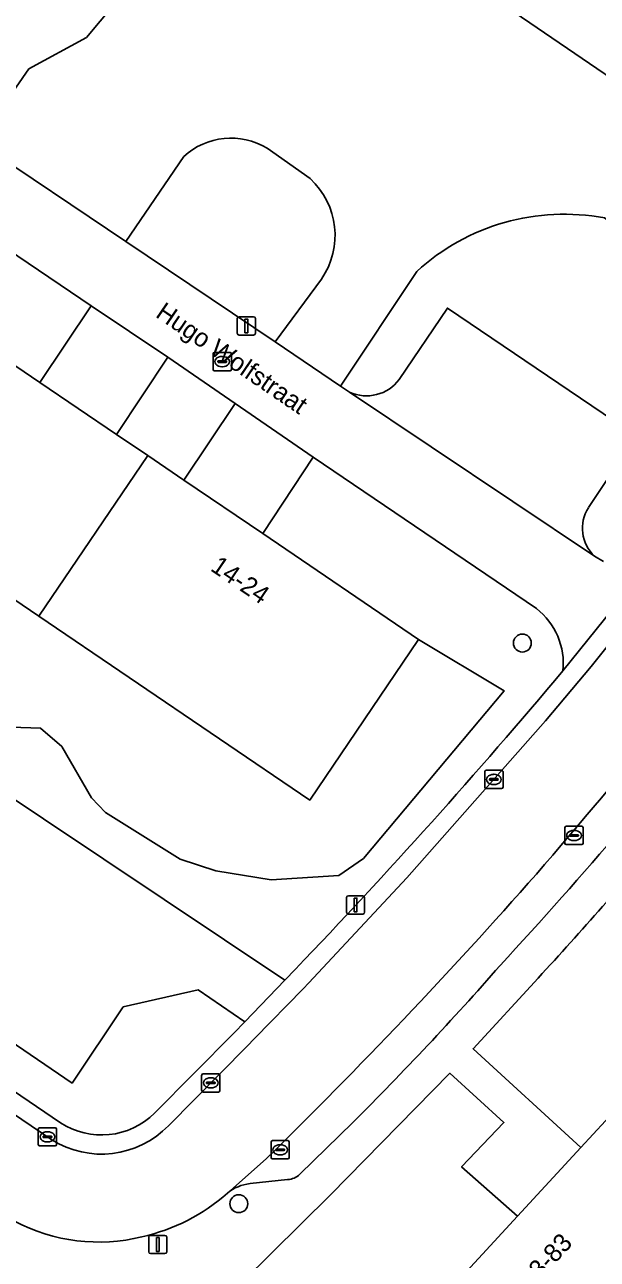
# Model space of a CAD drawing. Extents: x 159039 to 160102, y 381214 to 382524.
# Drawn here: x 159849.6 to 159881, y 381984.1 to 382051.6 of the extents above; entities that cross this region are included whole.
import ezdxf

# ---------------------------------------------------------------- set-up
doc = ezdxf.new("R2010")
doc.units = 0
for name, color, linetype in [('IMGEO_Boom', 7, 'Continuous'), ('IMGEO_Groenvoorziening', 7, 'Continuous'), ('IMGEO_Kolk', 7, 'Continuous'), ('IMGEO_Lichtmast', 7, 'Continuous'), ('IMGEO_Openbare_ruimte_label', 7, 'Continuous'), ('IMGEO_Pand', 7, 'Continuous'), ('IMGEO_Pand_nummerreeks', 7, 'Continuous'), ('IMGEO_Parkeervlak_open', 7, 'Continuous'), ('IMGEO_Rijbaan_lokaal_open', 7, 'Continuous'), ('IMGEO_Rioolput', 7, 'Continuous'), ('IMGEO_Voetpad_open', 7, 'Continuous')]:
    doc.layers.add(name, color=color, linetype=linetype)

msp = doc.modelspace()

# ---------------------------------------------------------------- linework, layer by layer
at = {"layer": 'IMGEO_Boom'}
for centre in [(159876.876, 382017.819), (159861.357, 381987.147)]:
    msp.add_circle(centre, 0.489, dxfattribs=at)
at = {"layer": 'IMGEO_Groenvoorziening'}
for points in [[(159844.408, 382047.025), (159847.076, 382045.231), (159849.869, 382049.24), (159853.031, 382050.951), (159855.259, 382053.646), (159855.622, 382056.393), (159854.793, 382058.051), (159853.29, 382059.244), (159863.345, 382074.119), (159865.42, 382072.742)], [(159873.961, 382054.034), (159859.424, 382063.955), (159865.42, 382072.742), (159863.345, 382074.119), (159853.29, 382059.244), (159854.793, 382058.051), (159855.622, 382056.393), (159855.259, 382053.646), (159853.031, 382050.951), (159849.869, 382049.24), (159847.076, 382045.231), (159855.169, 382039.789), (159858.343, 382044.446)], [(159881.381, 382041.077), (159890.115, 382034.443), (159900.61, 382049.085), (159894.8, 382052.693), (159888.803, 382043.906), (159873.961, 382054.034)], [(159865.262, 382043.228), (159862.904, 382044.887)], [(159862.904, 382044.887), (159865.262, 382043.228)], [(159821.714, 382011.863), (159825.792, 382009.095), (159828.852, 382013.945), (159827.09, 382015.214), (159830.304, 382019.724), (159827.582, 382021.408), (159839.477, 382039.6), (159841.818, 382037.954), (159850.475, 382032.08), (159853.278, 382036.273), (159841.791, 382044.033)], [(159858.343, 382044.446), (159855.169, 382039.789)], [(159855.169, 382039.789), (159863.342, 382034.293), (159865.884, 382037.734)], [(159865.884, 382037.734), (159863.342, 382034.293), (159866.931, 382031.879), (159871.093, 382038.149)], [(159871.093, 382038.149), (159866.931, 382031.879)], [(159870.131, 382032.243), (159872.773, 382036.148), (159883.097, 382029.151), (159880.493, 382025.227)], [(159866.931, 382031.879), (159867.423, 382031.548)], [(159848.897, 382013.219), (159850.504, 382013.167), (159851.67, 382012.157), (159853.303, 382009.358), (159854.054, 382008.554), (159858.149, 382005.989), (159860.092, 382005.367), (159863.124, 382004.874), (159866.83, 382005.108), (159868.178, 382006.041), (159875.875, 382015.214), (159871.199, 382018.019), (159865.238, 382009.233), (159850.421, 382019.286), (159835.857, 382029.168)], [(159865.426, 382027.995), (159862.669, 382023.806), (159871.199, 382018.019), (159875.875, 382015.214), (159868.178, 382006.041), (159866.83, 382005.108), (159863.124, 382004.874), (159860.092, 382005.367), (159858.149, 382005.989), (159854.054, 382008.554), (159853.303, 382009.358), (159851.67, 382012.157), (159850.504, 382013.167), (159848.897, 382013.219), (159846.669, 382012.649), (159841.667, 382005.859), (159840.19, 382004.615), (159838.635, 382003.916), (159837.236, 382002.983), (159836.487, 382001.834), (159851.596, 381991.578)], [(159877.644, 382019.706), (159865.426, 382027.995)], [(159880.826, 382022.573), (159881.311, 382022.29)], [(159856.746, 381992.102), (159861.094, 381996.479), (159861.692, 381997.101), (159859.138, 381998.848), (159855.035, 381997.919), (159852.236, 381993.743), (159841.989, 382000.722), (159844.75, 382004.873), (159844.284, 382005.768), (159847.343, 382010.407), (159863.882, 381999.38), (159864.465, 381999.986)], [(159877.735, 381999.493), (159874.175, 381995.627), (159880.082, 381990.228), (159882.776, 381993.146), (159888.538, 381999.387), (159885.547, 382002.113), (159887.806, 382004.54), (159884.685, 382007.416)], [(159870.838, 381980.213), (159876.608, 381986.463), (159873.554, 381989.169), (159875.871, 381991.596), (159872.907, 381994.285), (159866.367, 381987.633), (159861.559, 381982.872)]]:
    msp.add_lwpolyline(points, dxfattribs=at)
msp.add_lwpolyline([(159857.47, 382033.457), (159854.672, 382029.233), (159856.382, 382028.073), (159858.349, 382026.738), (159861.152, 382030.921)], close=True, dxfattribs=at)
for centre, radius, start, end in [((159860.919, 382041.615), 3.827, 58.747, 132.29844), ((159860.919, 382041.615), 3.827, 58.747, 132.29844), ((159862.409, 382040.123), 4.217, 325.49714, 47.42127), ((159862.409, 382040.123), 4.217, 325.49714, 47.42127), ((159879.169, 382029.313), 11.971, 79.34921, 132.42386), ((159879.169, 382029.313), 11.971, 79.34921, 132.42386), ((159868.354, 382033.546), 2.204, 245.02303, 323.76521), ((159882.256, 382024.1), 2.092, 147.41936, 226.88381), ((159875.303, 382016.694), 3.815, 354.09488, 52.13562), ((159620.343, 382233.63), 337.913, 316.25628, 319.97295), ((159742.975, 382124.713), 183.958, 317.10147, 320.38451), ((159853.848, 381995.019), 4.112, 236.80317, 314.81626)]:
    msp.add_arc(centre, radius, start, end, dxfattribs=at)
at = {"layer": 'IMGEO_Kolk'}
for p, q in [((159874.816, 382009.932), (159874.816, 382010.784)), ((159874.891, 382010.858), (159875.743, 382010.858)), ((159875.075, 382010.352), (159875.075, 382010.364)), ((159875.513, 382010.315), (159875.115, 382010.315)), ((159875.118, 382010.401), (159875.516, 382010.401)), ((159875.304, 382010.638), (159875.329, 382010.638)), ((159875.559, 382010.364), (159875.559, 382010.352)), ((159875.817, 382010.784), (159875.817, 382009.932)), ((159875.743, 382009.858), (159874.891, 382009.858)), ((159875.327, 382010.078), (159875.302, 382010.078)), ((159879.203, 382006.867), (159879.203, 382007.719)), ((159879.278, 382007.793), (159880.13, 382007.793)), ((159879.691, 382007.573), (159879.716, 382007.573)), ((159880.204, 382007.719), (159880.204, 382006.867)), ((159879.462, 382007.287), (159879.462, 382007.299)), ((159879.9, 382007.25), (159879.502, 382007.25)), ((159879.505, 382007.336), (159879.903, 382007.336)), ((159879.714, 382007.013), (159879.689, 382007.013)), ((159879.946, 382007.299), (159879.946, 382007.287)), ((159880.13, 382006.793), (159879.278, 382006.793)), ((159859.325, 381993.332), (159859.325, 381994.184)), ((159859.4, 381994.258), (159860.252, 381994.258)), ((159859.813, 381994.038), (159859.838, 381994.038)), ((159860.326, 381994.184), (159860.326, 381993.332)), ((159859.584, 381993.752), (159859.584, 381993.764)), ((159860.022, 381993.715), (159859.624, 381993.715)), ((159859.627, 381993.801), (159860.025, 381993.801)), ((159859.836, 381993.478), (159859.811, 381993.478)), ((159860.068, 381993.764), (159860.068, 381993.752)), ((159860.252, 381993.258), (159859.4, 381993.258)), ((159850.458, 381991.305), (159851.31, 381991.305)), ((159850.383, 381990.379), (159850.383, 381991.231)), ((159850.642, 381990.799), (159850.642, 381990.811)), ((159851.08, 381990.762), (159850.682, 381990.762)), ((159850.685, 381990.848), (159851.083, 381990.848)), ((159850.871, 381991.085), (159850.896, 381991.085)), ((159851.126, 381990.811), (159851.126, 381990.799)), ((159851.384, 381991.231), (159851.384, 381990.379)), ((159851.31, 381990.305), (159850.458, 381990.305)), ((159850.894, 381990.525), (159850.869, 381990.525)), ((159863.121, 381989.67), (159863.121, 381990.522)), ((159863.196, 381990.596), (159864.048, 381990.596)), ((159863.38, 381990.09), (159863.38, 381990.102)), ((159863.818, 381990.053), (159863.42, 381990.053)), ((159863.423, 381990.139), (159863.821, 381990.139)), ((159863.609, 381990.376), (159863.634, 381990.376)), ((159863.864, 381990.102), (159863.864, 381990.09)), ((159864.122, 381990.522), (159864.122, 381989.67)), ((159864.048, 381989.596), (159863.196, 381989.596)), ((159863.632, 381989.816), (159863.607, 381989.816))]:
    msp.add_line(p, q, dxfattribs=at)
for points in [[(159874.816, 382009.932), (159874.816, 382010.784)], [(159874.891, 382010.858), (159875.743, 382010.858)], [(159875.817, 382010.784), (159875.817, 382009.932)], [(159875.743, 382009.858), (159874.891, 382009.858)], [(159879.203, 382006.867), (159879.203, 382007.719)], [(159879.278, 382007.793), (159880.13, 382007.793)], [(159880.204, 382007.719), (159880.204, 382006.867)], [(159880.13, 382006.793), (159879.278, 382006.793)], [(159859.325, 381993.332), (159859.325, 381994.184)], [(159859.4, 381994.258), (159860.252, 381994.258)], [(159860.326, 381994.184), (159860.326, 381993.332)], [(159860.252, 381993.258), (159859.4, 381993.258)], [(159850.458, 381991.305), (159851.31, 381991.305)], [(159850.383, 381990.379), (159850.383, 381991.231)], [(159851.384, 381991.231), (159851.384, 381990.379)], [(159851.31, 381990.305), (159850.458, 381990.305)], [(159863.121, 381989.67), (159863.121, 381990.522)], [(159863.196, 381990.596), (159864.048, 381990.596)], [(159864.122, 381990.522), (159864.122, 381989.67)], [(159864.048, 381989.596), (159863.196, 381989.596)]]:
    msp.add_lwpolyline(points, dxfattribs=at)
for centre, radius, start, end in [((159874.893, 382010.782), 0.0765, 91.55205, 178.44795), ((159874.893, 382010.782), 0.0765, 91.55205, 178.44795), ((159875.115, 382010.361), 0.0403, 85.87752, 175.75265), ((159875.112, 382010.351), 0.0366, 178.93798, 274.71019), ((159875.516, 382010.358), 0.043, 264.86636, 352.45326), ((159875.52, 382010.363), 0.0386, 1.73085, 96.63898), ((159875.741, 382010.782), 0.0765, 1.55205, 88.44795), ((159875.741, 382010.782), 0.0765, 1.55205, 88.44795), ((159874.893, 382009.934), 0.0765, 181.55205, 268.44795), ((159874.893, 382009.934), 0.0765, 181.55205, 268.44795), ((159875.741, 382009.934), 0.0765, 271.55205, 358.44795), ((159875.741, 382009.934), 0.0765, 271.55205, 358.44795), ((159879.28, 382007.717), 0.0765, 91.55205, 178.44795), ((159879.28, 382007.717), 0.0765, 91.55205, 178.44795), ((159880.128, 382007.717), 0.0765, 1.55205, 88.44795), ((159880.128, 382007.717), 0.0765, 1.55205, 88.44795), ((159879.28, 382006.869), 0.0765, 181.55205, 268.44795), ((159879.28, 382006.869), 0.0765, 181.55205, 268.44795), ((159879.502, 382007.296), 0.0403, 85.87752, 175.75265), ((159879.499, 382007.286), 0.0366, 178.93798, 274.71019), ((159879.903, 382007.293), 0.043, 264.86636, 352.45326), ((159879.907, 382007.298), 0.0386, 1.73085, 96.63898), ((159880.128, 382006.869), 0.0765, 271.55205, 358.44795), ((159880.128, 382006.869), 0.0765, 271.55205, 358.44795), ((159859.402, 381994.182), 0.0765, 91.55205, 178.44795), ((159859.402, 381994.182), 0.0765, 91.55205, 178.44795), ((159860.25, 381994.182), 0.0765, 1.55205, 88.44795), ((159860.25, 381994.182), 0.0765, 1.55205, 88.44795), ((159859.402, 381993.334), 0.0765, 181.55205, 268.44795), ((159859.402, 381993.334), 0.0765, 181.55205, 268.44795), ((159859.624, 381993.761), 0.0403, 85.87752, 175.75265), ((159859.621, 381993.751), 0.0366, 178.93798, 274.71019), ((159860.025, 381993.758), 0.043, 264.86636, 352.45326), ((159860.029, 381993.763), 0.0386, 1.73085, 96.63898), ((159860.25, 381993.334), 0.0765, 271.55205, 358.44795), ((159860.25, 381993.334), 0.0765, 271.55205, 358.44795), ((159850.46, 381991.229), 0.0765, 91.55205, 178.44795), ((159850.46, 381991.229), 0.0765, 91.55205, 178.44795), ((159851.308, 381991.229), 0.0765, 1.55205, 88.44795), ((159851.308, 381991.229), 0.0765, 1.55205, 88.44795), ((159850.682, 381990.808), 0.0403, 85.87752, 175.75265), ((159850.679, 381990.798), 0.0366, 178.93798, 274.71019), ((159851.083, 381990.805), 0.043, 264.86636, 352.45326), ((159851.087, 381990.81), 0.0386, 1.73085, 96.63898), ((159850.46, 381990.381), 0.0765, 181.55205, 268.44795), ((159850.46, 381990.381), 0.0765, 181.55205, 268.44795), ((159851.308, 381990.381), 0.0765, 271.55205, 358.44795), ((159851.308, 381990.381), 0.0765, 271.55205, 358.44795), ((159863.198, 381990.52), 0.0765, 91.55205, 178.44795), ((159863.198, 381990.52), 0.0765, 91.55205, 178.44795), ((159863.42, 381990.099), 0.0403, 85.87752, 175.75265), ((159863.417, 381990.089), 0.0366, 178.93798, 274.71019), ((159863.821, 381990.096), 0.043, 264.86636, 352.45326), ((159863.825, 381990.101), 0.0386, 1.73085, 96.63898), ((159864.046, 381990.52), 0.0765, 1.55205, 88.44795), ((159864.046, 381990.52), 0.0765, 1.55205, 88.44795), ((159863.198, 381989.672), 0.0765, 181.55205, 268.44795), ((159863.198, 381989.672), 0.0765, 181.55205, 268.44795), ((159864.046, 381989.672), 0.0765, 271.55205, 358.44795), ((159864.046, 381989.672), 0.0765, 271.55205, 358.44795)]:
    msp.add_arc(centre, radius, start, end, dxfattribs=at)
for centre, major_axis, ratio, start_param, end_param in [((159875.303, 382010.358), (-0.387, 0.002), 0.722429, 4.712389, 7.853982), ((159875.328, 382010.358), (-0.39, 0.002), 0.717154, 1.570796, 4.712389), ((159879.69, 382007.293), (-0.387, 0.002), 0.722429, 4.712389, 7.853982), ((159879.715, 382007.293), (-0.39, 0.002), 0.717154, 1.570796, 4.712389), ((159859.812, 381993.758), (-0.387, 0.002), 0.722429, 4.712389, 7.853982), ((159859.837, 381993.758), (-0.39, 0.002), 0.717154, 1.570796, 4.712389), ((159850.87, 381990.805), (-0.387, 0.002), 0.722429, 4.712389, 7.853982), ((159850.895, 381990.805), (-0.39, 0.002), 0.717154, 1.570796, 4.712389), ((159863.608, 381990.096), (-0.387, 0.002), 0.722429, 4.712389, 7.853982), ((159863.633, 381990.096), (-0.39, 0.002), 0.717154, 1.570796, 4.712389)]:
    msp.add_ellipse(centre, major_axis=major_axis, ratio=ratio, start_param=start_param, end_param=end_param, dxfattribs=at)
at = {"layer": 'IMGEO_Lichtmast'}
for p, q in [((159861.276, 382034.771), (159861.276, 382035.571)), ((159861.276, 382035.571), (159861.276, 382034.771)), ((159861.376, 382035.671), (159862.166, 382035.671)), ((159862.166, 382035.671), (159861.376, 382035.671)), ((159862.266, 382035.571), (159862.266, 382034.771)), ((159862.266, 382034.771), (159862.266, 382035.571)), ((159862.166, 382034.671), (159861.376, 382034.671)), ((159861.376, 382034.671), (159862.166, 382034.671)), ((159867.254, 382003.093), (159867.254, 382003.893)), ((159867.254, 382003.893), (159867.254, 382003.093)), ((159867.354, 382003.993), (159868.144, 382003.993)), ((159868.144, 382003.993), (159867.354, 382003.993)), ((159868.244, 382003.893), (159868.244, 382003.093)), ((159868.244, 382003.093), (159868.244, 382003.893)), ((159868.144, 382002.993), (159867.354, 382002.993)), ((159867.354, 382002.993), (159868.144, 382002.993)), ((159856.428, 381984.515), (159856.428, 381985.315)), ((159856.428, 381985.315), (159856.428, 381984.515)), ((159856.528, 381985.415), (159857.318, 381985.415)), ((159857.318, 381985.415), (159856.528, 381985.415)), ((159857.418, 381985.315), (159857.418, 381984.515)), ((159857.418, 381984.515), (159857.418, 381985.315)), ((159857.318, 381984.415), (159856.528, 381984.415)), ((159856.528, 381984.415), (159857.318, 381984.415))]:
    msp.add_line(p, q, dxfattribs=at)
for points in [[(159861.696, 382035.546), (159861.846, 382035.546), (159861.846, 382034.796), (159861.696, 382034.796), (159861.696, 382035.546)], [(159867.674, 382003.868), (159867.824, 382003.868), (159867.824, 382003.118), (159867.674, 382003.118), (159867.674, 382003.868)], [(159856.848, 381985.29), (159856.998, 381985.29), (159856.998, 381984.54), (159856.848, 381984.54), (159856.848, 381985.29)]]:
    msp.add_lwpolyline(points, dxfattribs=at)
for centre, start, end in [((159861.376, 382035.571), 90, 180), ((159861.376, 382035.571), 90, 180), ((159862.166, 382035.571), 0, 90), ((159862.166, 382035.571), 360, 90), ((159861.376, 382034.771), 180, 270), ((159861.376, 382034.771), 180, 270), ((159862.166, 382034.771), 270, 0), ((159862.166, 382034.771), 270, 0), ((159867.354, 382003.893), 90, 180), ((159867.354, 382003.893), 90, 180), ((159868.144, 382003.893), 0, 90), ((159868.144, 382003.893), 360, 90), ((159867.354, 382003.093), 180, 270), ((159867.354, 382003.093), 180, 270), ((159868.144, 382003.093), 270, 0), ((159868.144, 382003.093), 270, 0), ((159856.528, 381985.315), 90, 180), ((159856.528, 381985.315), 90, 180), ((159857.318, 381985.315), 0, 90), ((159857.318, 381985.315), 360, 90), ((159856.528, 381984.515), 180, 270), ((159856.528, 381984.515), 180, 270), ((159857.318, 381984.515), 270, 0), ((159857.318, 381984.515), 270, 0)]:
    msp.add_arc(centre, 0.1, start, end, dxfattribs=at)
at = {"layer": 'IMGEO_Pand'}
for points in [[(159873.961, 382054.034), (159888.803, 382043.906), (159894.8, 382052.693), (159886.457, 382058.387), (159881.996, 382061.43), (159879.957, 382062.821)], [(159850.421, 382019.286), (159856.382, 382028.073), (159854.672, 382029.233), (159850.475, 382032.08), (159841.818, 382037.954), (159835.857, 382029.168)], [(159850.421, 382019.286), (159865.238, 382009.233), (159871.199, 382018.019), (159862.669, 382023.806), (159858.349, 382026.738), (159856.382, 382028.073)], [(159890.541, 381985.979), (159882.776, 381993.146), (159880.082, 381990.228), (159876.608, 381986.463), (159870.838, 381980.213), (159878.602, 381973.047)]]:
    msp.add_lwpolyline(points, close=True, dxfattribs=at)
at = {"layer": 'IMGEO_Parkeervlak_open'}
for points in [[(159880.493, 382025.227), (159883.097, 382029.151), (159872.773, 382036.148), (159870.131, 382032.243)], [(159867.423, 382031.548), (159880.826, 382022.573)], [(159864.697, 381988.759), (159867.601, 381991.588)], [(159862.847, 381989.595), (159860.739, 381987.727)], [(159861.971, 381988.245), (159864.031, 381988.468)]]:
    msp.add_lwpolyline(points, dxfattribs=at)
msp.add_lwpolyline([(159863.882, 381999.38), (159847.343, 382010.407), (159844.284, 382005.768), (159844.75, 382004.873), (159841.989, 382000.722), (159852.236, 381993.743), (159855.035, 381997.919), (159859.138, 381998.848), (159861.692, 381997.101)], close=True, dxfattribs=at)
for centre, radius, start, end in [((159868.354, 382033.546), 2.204, 245.02303, 323.76521), ((159882.256, 382024.1), 2.092, 147.41936, 226.88381), ((159469.359, 382357.041), 538.983, 319.24499, 321.57612), ((159670.306, 382189.23), 279.122, 317.36592, 321.49879), ((159659.706, 382197.281), 290.516, 314.36628, 318.60534), ((159742.207, 382117.227), 177.507, 314.94421, 318.74525), ((159863.984, 381989.484), 1.017, 272.65912, 314.54547), ((159862.194, 381985.992), 2.264, 95.64051, 129.96857)]:
    msp.add_arc(centre, radius, start, end, dxfattribs=at)
at = {"layer": 'IMGEO_Rijbaan_lokaal_open'}
for points in [[(159888.9, 382027.037), (159883.837, 382020.537), (159880.644, 382016.541), (159878.15, 382013.567), (159870.559, 382004.971), (159865.196, 381999.239), (159864.871, 381998.905), (159862.238, 381996.199), (159861.801, 381995.75), (159857.504, 381991.416)], [(159851.121, 381990.645), (159820.662, 382011.262)], [(159860.739, 381987.727), (159862.847, 381989.595)]]:
    msp.add_lwpolyline(points, dxfattribs=at)
for centre, radius, start, end in [((159469.359, 382357.041), 538.983, 319.24499, 321.57612), ((159659.706, 382197.281), 290.516, 314.36628, 318.60534), ((159853.838, 381994.957), 5.097, 237.78272, 315.99202), ((159853.734, 381995.656), 10.58, 282.68391, 311.45982), ((159853.695, 381994.963), 9.915, 242.26052, 283.78265)]:
    msp.add_arc(centre, radius, start, end, dxfattribs=at)
at = {"layer": 'IMGEO_Rioolput'}
for p, q in [((159859.949, 382032.792), (159859.949, 382033.644)), ((159860.024, 382033.718), (159860.876, 382033.718)), ((159860.208, 382033.212), (159860.208, 382033.224)), ((159860.646, 382033.175), (159860.248, 382033.175)), ((159860.251, 382033.261), (159860.649, 382033.261)), ((159860.437, 382033.498), (159860.462, 382033.498)), ((159860.692, 382033.224), (159860.692, 382033.212)), ((159860.95, 382033.644), (159860.95, 382032.792)), ((159860.876, 382032.718), (159860.024, 382032.718)), ((159860.46, 382032.938), (159860.435, 382032.938))]:
    msp.add_line(p, q, dxfattribs=at)
for points in [[(159859.949, 382032.792), (159859.949, 382033.644)], [(159860.024, 382033.718), (159860.876, 382033.718)], [(159860.95, 382033.644), (159860.95, 382032.792)], [(159860.876, 382032.718), (159860.024, 382032.718)]]:
    msp.add_lwpolyline(points, dxfattribs=at)
for centre, radius, start, end in [((159860.026, 382033.642), 0.0765, 91.55205, 178.44795), ((159860.026, 382033.642), 0.0765, 91.55205, 178.44795), ((159860.248, 382033.221), 0.0403, 85.87752, 175.75265), ((159860.245, 382033.211), 0.0366, 178.93798, 274.71019), ((159860.649, 382033.218), 0.043, 264.86636, 352.45326), ((159860.653, 382033.223), 0.0386, 1.73085, 96.63898), ((159860.874, 382033.642), 0.0765, 1.55205, 88.44795), ((159860.874, 382033.642), 0.0765, 1.55205, 88.44795), ((159860.026, 382032.794), 0.0765, 181.55205, 268.44795), ((159860.026, 382032.794), 0.0765, 181.55205, 268.44795), ((159860.874, 382032.794), 0.0765, 271.55205, 358.44795), ((159860.874, 382032.794), 0.0765, 271.55205, 358.44795)]:
    msp.add_arc(centre, radius, start, end, dxfattribs=at)
for centre, major_axis, ratio, start_param, end_param in [((159860.436, 382033.218), (-0.387, 0.002), 0.722429, 4.712389, 7.853982), ((159860.461, 382033.218), (-0.39, 0.002), 0.717154, 1.570796, 4.712389)]:
    msp.add_ellipse(centre, major_axis=major_axis, ratio=ratio, start_param=start_param, end_param=end_param, dxfattribs=at)
at = {"layer": 'IMGEO_Voetpad_open'}
for points in [[(159863.342, 382034.293), (159855.169, 382039.789), (159847.076, 382045.231), (159844.408, 382047.025)], [(159841.791, 382044.033), (159853.278, 382036.273), (159857.47, 382033.457), (159861.152, 382030.921), (159865.426, 382027.995), (159877.644, 382019.706)], [(159881.311, 382022.29), (159880.826, 382022.573), (159867.423, 382031.548), (159866.931, 382031.879), (159863.342, 382034.293)], [(159857.504, 381991.416), (159861.801, 381995.75), (159862.238, 381996.199), (159864.871, 381998.905), (159865.196, 381999.239), (159870.559, 382004.971), (159878.15, 382013.567), (159880.644, 382016.541), (159883.837, 382020.537), (159888.9, 382027.037)], [(159879.097, 382016.302), (159884.19, 382022.617)], [(159884.19, 382022.617), (159879.097, 382016.302)], [(159851.596, 381991.578), (159836.487, 382001.834), (159825.792, 382009.095), (159821.714, 382011.863)], [(159820.662, 382011.262), (159851.121, 381990.645)], [(159864.465, 381999.986), (159863.882, 381999.38), (159861.692, 381997.101), (159861.094, 381996.479), (159856.746, 381992.102)], [(159861.559, 381982.872), (159866.367, 381987.633), (159872.907, 381994.285), (159875.871, 381991.596), (159873.554, 381989.169), (159876.608, 381986.463), (159880.082, 381990.228), (159874.175, 381995.627), (159877.735, 381999.493)], [(159867.601, 381991.588), (159864.697, 381988.759)], [(159864.031, 381988.468), (159861.971, 381988.245)]]:
    msp.add_lwpolyline(points, dxfattribs=at)
for points in [[(159857.47, 382033.457), (159853.278, 382036.273), (159850.475, 382032.08), (159854.672, 382029.233)], [(159861.152, 382030.921), (159858.349, 382026.738), (159862.669, 382023.806), (159865.426, 382027.995)]]:
    msp.add_lwpolyline(points, close=True, dxfattribs=at)
for centre, radius, start, end in [((159875.303, 382016.694), 3.815, 354.09488, 52.13562), ((159620.343, 382233.63), 337.913, 316.25628, 319.97295), ((159670.306, 382189.23), 279.122, 317.36592, 321.49879), ((159742.975, 382124.713), 183.958, 317.10147, 320.38451), ((159742.207, 382117.227), 177.507, 314.94421, 318.74525), ((159853.848, 381995.019), 4.112, 236.80317, 314.81626), ((159853.838, 381994.957), 5.097, 237.78272, 315.99202), ((159863.984, 381989.484), 1.017, 272.65912, 314.54547), ((159862.194, 381985.992), 2.264, 95.64051, 129.96857), ((159853.734, 381995.656), 10.58, 282.68391, 311.45982), ((159853.695, 381994.963), 9.915, 242.26052, 283.78265)]:
    msp.add_arc(centre, radius, start, end, dxfattribs=at)

# ---------------------------------------------------------------- texts
at = {"layer": 'IMGEO_Openbare_ruimte_label'}
msp.add_text('Hugo Wolfstraat', height=1, rotation=325.72173, dxfattribs=at).set_placement((159856.746, 382035.698))
at = {"layer": 'IMGEO_Pand_nummerreeks'}
for s, rotation, p in [('14-24', 325.84216, (159859.752, 382021.822)), ('73-83', 47.29075, (159877.355, 381982.437))]:
    msp.add_text(s, height=1, rotation=rotation, dxfattribs=at).set_placement(p)

doc.saveas('drawing.dxf')
